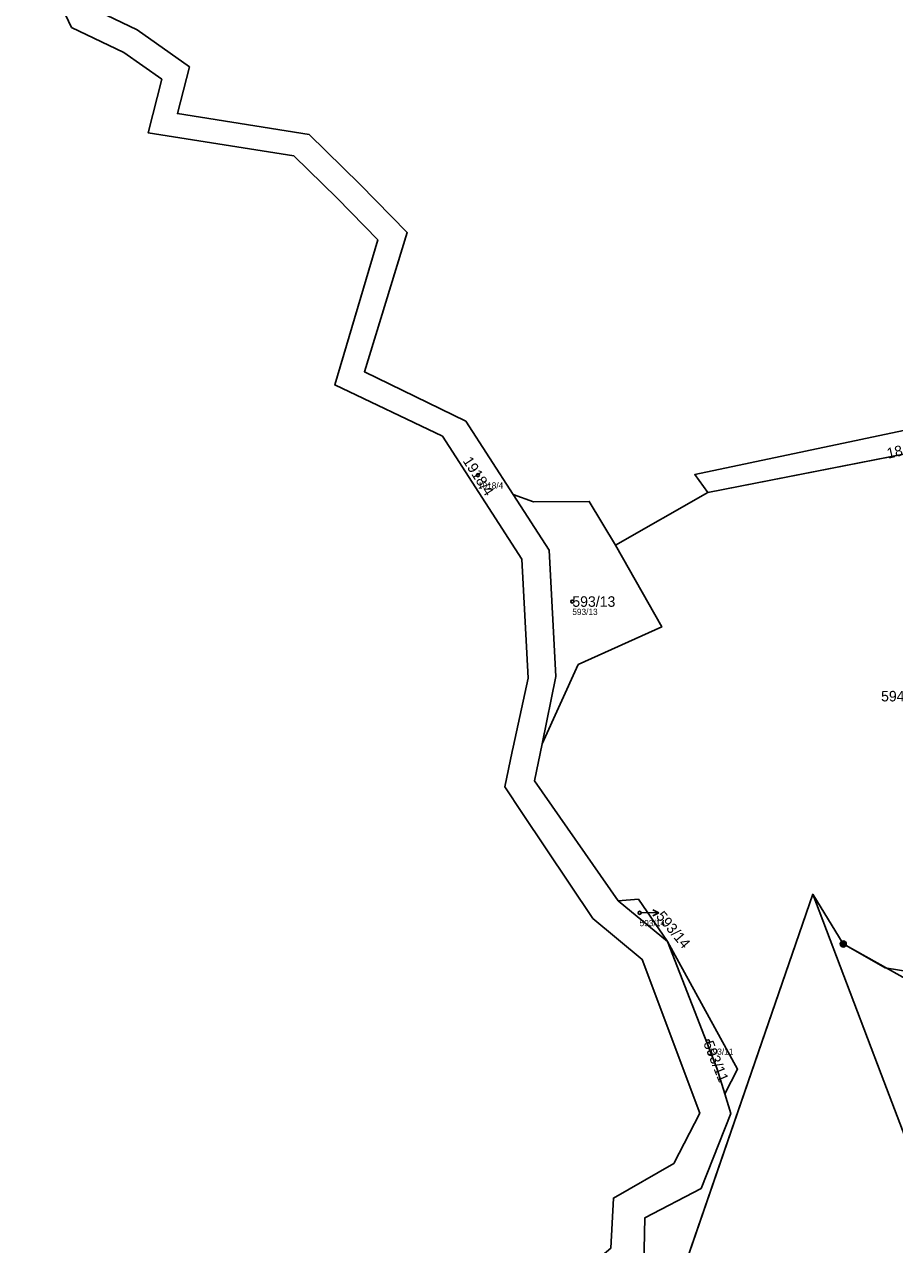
# Model space of a CAD drawing. Extents: x -653098 to -649479, y -997642 to -992666.
# Drawn here: x -651987.4 to -651846.8, y -995861.6 to -995664.5 of the extents above; entities that cross this region are included whole.
import ezdxf

# ---------------------------------------------------------------- set-up
doc = ezdxf.new("R2010")
doc.units = 0
for name, color, linetype in [('Definiční body', 7, 'Continuous'), ('Hranice parcel', 7, 'Continuous'), ('Parcelní čísla', 7, 'Continuous'), ('Polygon ku', 7, 'Continuous'), ('Polygon parcely', 7, 'Continuous'), ('Pop  PČ popisy', 7, 'Continuous'), ('Poz předměty', 7, 'Continuous')]:
    doc.layers.add(name, color=color, linetype=linetype)

msp = doc.modelspace()

# ---------------------------------------------------------------- linework, layer by layer
at = {"layer": 'Definiční body'}
for centre in [(-651914.14, -995737.34), (-651898.89, -995757.75), (-651888.02, -995808.02), (-651876.96, -995828.79)]:
    msp.add_circle(centre, 0.25, dxfattribs=at)
at = {"layer": 'Hranice parcel'}
for p, q in [((-651807.74, -995726.55), (-651877.02, -995740.13)), ((-651891.92, -995748.66), (-651877.02, -995740.13)), ((-651906.92, -995792), (-651909.81, -995787.68)), ((-651895.58, -995808.94), (-651906.92, -995792)), ((-651860.05, -995805.03), (-651889.02, -995889.06)), ((-651848.98, -995834.07), (-651860.05, -995805.03)), ((-651883.52, -995812.67), (-651891.48, -995806.08)), ((-651844.24, -995846.51), (-651848.98, -995834.07))]:
    msp.add_line(p, q, dxfattribs=at)
for points in [[(-651987.4, -995650.21), (-651986.8, -995650.25), (-651979.77, -995665.03), (-651971.33, -995669.05), (-651965.2, -995673.4), (-651967.42, -995682.03), (-651943.86, -995685.77), (-651936.89, -995692.59)], [(-651908.45, -995740.45), (-651916.1, -995728.59), (-651932.46, -995720.63), (-651925.55, -995698.16), (-651933.2, -995690.31), (-651941.38, -995682.32), (-651962.69, -995678.93), (-651960.75, -995671.4), (-651969.19, -995665.41), (-651976.63, -995661.87), (-651977.84, -995659.4)], [(-651909.81, -995787.68), (-651908.58, -995781.96), (-651908.43, -995781.26), (-651906.04, -995770.1), (-651907.06, -995750.89), (-651919.88, -995731.03), (-651937.27, -995722.77), (-651930.31, -995699.32), (-651936.89, -995692.59)], [(-651877.02, -995740.13), (-651879.12, -995737.25), (-651817.56, -995724.24)], [(-651908.45, -995740.45), (-651905.18, -995741.67), (-651896.15, -995741.57), (-651891.92, -995748.66)], [(-651903.77, -995780.71), (-651901.55, -995769.86), (-651902.63, -995749.46), (-651908.45, -995740.45)], [(-651903.77, -995780.71), (-651897.93, -995767.92), (-651884.44, -995761.86), (-651891.92, -995748.66)], [(-651891.48, -995806.08), (-651905, -995786.71), (-651903.77, -995780.71)], [(-651883.52, -995812.67), (-651888.21, -995805.83), (-651891.48, -995806.08)], [(-651860.05, -995805.03), (-651855.13, -995813.05), (-651848.37, -995816.9), (-651809.35, -995823.27), (-651796.9, -995820.58)], [(-651904.82, -995872.17), (-651903.97, -995870.35), (-651897.94, -995866.64), (-651892.69, -995862.21), (-651892.26, -995854.1), (-651882.51, -995848.51), (-651878.27, -995840.4), (-651887.6, -995815.56), (-651895.58, -995808.94)], [(-651874.26, -995837.26), (-651872.2, -995833.26), (-651883.52, -995812.67)], [(-651874.26, -995837.26), (-651875.54, -995833.14), (-651883.52, -995812.67)], [(-651900.11, -995881.07), (-651900.13, -995874.96), (-651894.94, -995870.64), (-651887.36, -995864.96), (-651887.17, -995857.28), (-651878.05, -995852.53), (-651873.27, -995840.46), (-651874.26, -995837.26)]]:
    msp.add_lwpolyline(points, dxfattribs=at)
at = {"layer": 'Polygon ku'}
for points in [[(-651986.8, -995650.25), (-651979.77, -995665.03), (-651971.33, -995669.05), (-651965.2, -995673.4), (-651967.42, -995682.03), (-651943.86, -995685.77), (-651936.89, -995692.59), (-651930.31, -995699.32), (-651937.27, -995722.77), (-651919.88, -995731.03), (-651907.06, -995750.89), (-651906.04, -995770.1), (-651908.43, -995781.26), (-651908.58, -995781.96), (-651909.81, -995787.68), (-651906.92, -995792), (-651895.58, -995808.94), (-651887.6, -995815.56), (-651878.27, -995840.4), (-651882.51, -995848.51), (-651892.26, -995854.1), (-651892.69, -995862.21)], [(-651889.02, -995889.06), (-651860.05, -995805.03), (-651848.98, -995834.07), (-651844.24, -995846.51), (-651840.15, -995857.25), (-651825.5, -995895.69)]]:
    msp.add_lwpolyline(points, dxfattribs=at)
at = {"layer": 'Polygon parcely'}
for points in [[(-651832.8, -995488.24), (-651872.49, -995471.69), (-651873.4, -995464.5), (-651907.84, -995454.73), (-651955.89, -995555.69), (-651977.84, -995659.4), (-651976.63, -995661.87), (-651969.19, -995665.41), (-651960.75, -995671.4), (-651962.69, -995678.93), (-651941.38, -995682.32), (-651933.2, -995690.31), (-651925.55, -995698.16), (-651932.46, -995720.63), (-651916.1, -995728.59), (-651908.45, -995740.45), (-651905.18, -995741.67), (-651896.15, -995741.57), (-651891.92, -995748.66), (-651877.02, -995740.13), (-651879.12, -995737.25), (-651817.56, -995724.24)], [(-651986.8, -995650.25), (-651979.77, -995665.03), (-651971.33, -995669.05), (-651965.2, -995673.4), (-651967.42, -995682.03), (-651943.86, -995685.77), (-651936.89, -995692.59), (-651930.31, -995699.32), (-651937.27, -995722.77), (-651919.88, -995731.03), (-651907.06, -995750.89), (-651906.04, -995770.1), (-651908.43, -995781.26), (-651908.58, -995781.96), (-651909.81, -995787.68), (-651906.92, -995792), (-651895.58, -995808.94), (-651887.6, -995815.56), (-651878.27, -995840.4), (-651882.51, -995848.51), (-651892.26, -995854.1), (-651892.69, -995862.21)], [(-651887.36, -995864.96), (-651887.17, -995857.28), (-651878.05, -995852.53), (-651873.27, -995840.46), (-651874.26, -995837.26), (-651875.54, -995833.14), (-651883.52, -995812.67), (-651891.48, -995806.08), (-651905, -995786.71), (-651903.77, -995780.71), (-651901.55, -995769.86), (-651902.63, -995749.46), (-651908.45, -995740.45), (-651916.1, -995728.59), (-651932.46, -995720.63), (-651925.55, -995698.16), (-651933.2, -995690.31), (-651941.38, -995682.32), (-651962.69, -995678.93), (-651960.75, -995671.4), (-651969.19, -995665.41), (-651976.63, -995661.87)], [(-651889.02, -995889.06), (-651860.05, -995805.03), (-651855.13, -995813.05), (-651848.37, -995816.9), (-651809.35, -995823.27), (-651796.9, -995820.58), (-651801.99, -995779.86), (-651803.71, -995765.97), (-651807.74, -995726.55), (-651877.02, -995740.13), (-651891.92, -995748.66), (-651884.44, -995761.86), (-651897.93, -995767.92), (-651903.77, -995780.71), (-651905, -995786.71), (-651891.48, -995806.08), (-651888.21, -995805.83), (-651883.52, -995812.67), (-651872.2, -995833.26), (-651874.26, -995837.26), (-651873.27, -995840.46), (-651878.05, -995852.53), (-651887.17, -995857.28), (-651887.36, -995864.96)]]:
    msp.add_lwpolyline(points, dxfattribs=at)
for points in [[(-651807.74, -995726.55), (-651817.56, -995724.24), (-651879.12, -995737.25), (-651877.02, -995740.13)], [(-651884.44, -995761.86), (-651891.92, -995748.66), (-651896.15, -995741.57), (-651905.18, -995741.67), (-651908.45, -995740.45), (-651902.63, -995749.46), (-651901.55, -995769.86), (-651903.77, -995780.71), (-651897.93, -995767.92)], [(-651883.52, -995812.67), (-651888.21, -995805.83), (-651891.48, -995806.08)], [(-651848.98, -995834.07), (-651844.24, -995846.51), (-651841.16, -995845.87), (-651830.12, -995843.6), (-651805.44, -995842.81), (-651794.16, -995844.39), (-651796.9, -995820.58), (-651809.35, -995823.27), (-651848.37, -995816.9), (-651855.13, -995813.05), (-651860.05, -995805.03)], [(-651872.2, -995833.26), (-651883.52, -995812.67), (-651875.54, -995833.14), (-651874.26, -995837.26)]]:
    msp.add_lwpolyline(points, close=True, dxfattribs=at)
at = {"layer": 'Pop  PČ popisy'}
for p, q in [((-651884.89, -995808.04), (-651885.88, -995807.52)), ((-651887.89, -995807.99), (-651884.89, -995808.04)), ((-651884.89, -995808.04), (-651885.9, -995808.53))]:
    msp.add_line(p, q, dxfattribs=at)
at = {"layer": 'Poz předměty'}
msp.add_line((-651789.06, -995849.95), (-651855.13, -995813.05), dxfattribs=at)
for radius in [0.5, 0.4, 0.3, 0.2, 0.1]:
    msp.add_circle((-651855.13, -995813.05), radius, dxfattribs=at)

# ---------------------------------------------------------------- texts
at = {"layer": 'Definiční body'}
for s, p in [('1918/4', (-651914.14, -995739.5)), ('593/13', (-651898.89, -995759.91)), ('593/14', (-651888.02, -995810.18)), ('593/11', (-651876.96, -995830.95))]:
    msp.add_text(s, height=1, dxfattribs=at).set_placement(p)
at = {"layer": 'Parcelní čísla'}
for s, rotation, p in [('1840/2', 13, (-651847.86, -995734.69)), ('1918/4', 303, (-651916.65, -995735.03)), ('593/14', 310, (-651885.46, -995808.64)), ('593/11', 292, (-651877.75, -995829.11))]:
    msp.add_text(s, height=1.7, rotation=rotation, dxfattribs=at).set_placement(p)
for s, p in [('593/13', (-651898.89, -995758.6)), ('594/1', (-651849.01, -995773.88))]:
    msp.add_text(s, height=1.7, dxfattribs=at).set_placement(p)

doc.saveas('drawing.dxf')
